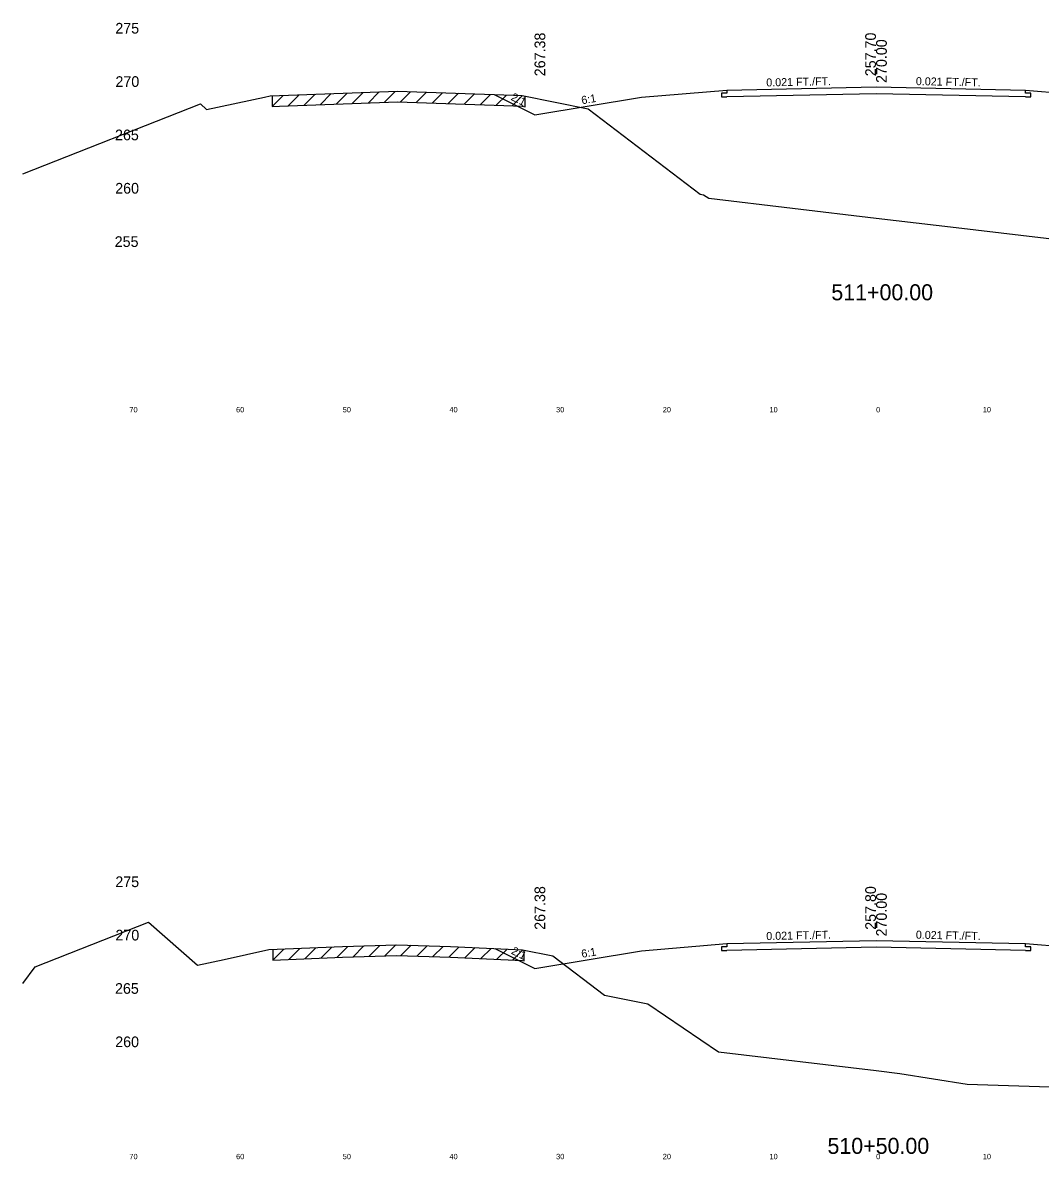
# Model space of a CAD drawing. Extents: x 1000 to 1162, y 999 to 8520.
# Drawn here: x 1000 to 1095.4, y 2769.5 to 2876 of the extents above; entities that cross this region are included whole.
import ezdxf

# ---------------------------------------------------------------- set-up
doc = ezdxf.new("R2010")
doc.units = 0
for name, color, linetype in [('Level 10', 7, 'Continuous'), ('Level 11', 7, 'Continuous'), ('Level 12', 7, 'Continuous'), ('Level 3', 7, 'Continuous'), ('Level 32', 7, 'Continuous'), ('Level 33', 7, 'Continuous'), ('Level 56', 7, 'Continuous'), ('Level 59', 7, 'Continuous'), ('Level 6', 7, 'Continuous'), ('Level 60', 7, 'Continuous'), ('Level 61', 7, 'Continuous'), ('Level 7', 7, 'Continuous')]:
    doc.layers.add(name, color=color, linetype=linetype)

msp = doc.modelspace()

# ---------------------------------------------------------------- linework, layer by layer
at = {"layer": 'Level 11'}
for p, q in [((1066, 2869.71), (1066, 2869.41)), ((1094, 2869.41), (1094, 2869.71)), ((1066, 2869.41), (1065.5, 2869.4)), ((1065.5, 2869.4), (1065.5, 2869.06)), ((1065.5, 2869.06), (1066, 2869.07)), ((1094.5, 2869.4), (1094, 2869.41)), ((1094, 2869.07), (1094.5, 2869.06)), ((1094.5, 2869.06), (1094.5, 2869.4)), ((1066, 2789.41), (1065.5, 2789.4)), ((1065.5, 2789.4), (1065.5, 2789.06)), ((1065.5, 2789.06), (1066, 2789.07)), ((1066, 2789.71), (1066, 2789.41)), ((1094, 2789.41), (1094, 2789.71)), ((1094.5, 2789.4), (1094, 2789.41)), ((1094, 2789.07), (1094.5, 2789.06)), ((1094.5, 2789.06), (1094.5, 2789.4))]:
    msp.add_line(p, q, dxfattribs=at)
at = {"layer": 'Level 12'}
for p, q in [((1080, 2869.36), (1066, 2869.07)), ((1094, 2869.07), (1080, 2869.36)), ((1080, 2789.36), (1066, 2789.07)), ((1094, 2789.07), (1080, 2789.36))]:
    msp.add_line(p, q, dxfattribs=at)
at = {"layer": 'Level 59'}
for p, q in [((1066, 2869.71), (1080, 2870)), ((1080, 2870), (1094, 2869.71)), ((1066, 2789.71), (1080, 2790)), ((1080, 2790), (1094, 2789.71))]:
    msp.add_line(p, q, dxfattribs=at)
at = {"layer": 'Level 6'}
for p, q in [((1058, 2869.04), (1066, 2869.71)), ((1094, 2869.71), (1102, 2869.04)), ((1058, 2789.04), (1066, 2789.71)), ((1094, 2789.71), (1102, 2789.04))]:
    msp.add_line(p, q, dxfattribs=at)
at = {"layer": 'Level 60'}
for p, q in [((1017.24, 2867.89), (1022.67, 2869.04)), ((1022.67, 2869.04), (1023.2, 2869.16)), ((1023.2, 2869.16), (1024.08, 2869.19)), ((1024.08, 2869.19), (1035.14, 2869.59)), ((1035.14, 2869.59), (1046, 2869.22)), ((1046, 2869.22), (1046.83, 2869.18)), ((1046.83, 2869.18), (1053.02, 2867.93)), ((1000, 2861.84), (1016.65, 2868.41)), ((1016.65, 2868.41), (1017.24, 2867.89)), ((1053.02, 2867.93), (1063.52, 2859.96)), ((1063.52, 2859.96), (1063.83, 2859.9)), ((1063.83, 2859.9), (1064.33, 2859.56)), ((1064.33, 2859.56), (1080, 2857.7)), ((1080, 2857.7), (1087.49, 2856.81)), ((1087.49, 2856.81), (1099.17, 2855.43)), ((1001.18, 2787.53), (1011.79, 2791.72)), ((1011.79, 2791.72), (1016.39, 2787.7)), ((1018.89, 2788.23), (1023.07, 2789.14)), ((1023.07, 2789.14), (1029.98, 2789.42)), ((1029.98, 2789.42), (1035.08, 2789.6)), ((1035.08, 2789.6), (1040.09, 2789.43)), ((1040.09, 2789.43), (1046.84, 2789.13)), ((1046.84, 2789.13), (1049.69, 2788.56)), ((1016.39, 2787.7), (1018.89, 2788.23)), ((1049.69, 2788.56), (1054.54, 2784.88)), ((1000, 2785.96), (1001.18, 2787.53)), ((1054.54, 2784.88), (1058.59, 2784.06)), ((1058.59, 2784.06), (1065.23, 2779.56)), ((1065.23, 2779.56), (1080, 2777.81)), ((1080, 2777.81), (1082.21, 2777.54)), ((1082.21, 2777.54), (1088.53, 2776.54)), ((1088.53, 2776.54), (1096.28, 2776.28))]:
    msp.add_line(p, q, dxfattribs=at)
at = {"layer": 'Level 61'}
for p, q in [((1024.42, 2869.21), (1023.38, 2868.17)), ((1023.38, 2869.17), (1023.38, 2868.17)), ((1025.92, 2869.26), (1024.88, 2868.22)), ((1027.42, 2869.31), (1026.38, 2868.28)), ((1028.92, 2869.37), (1027.88, 2868.33)), ((1030.42, 2869.42), (1029.38, 2868.38)), ((1031.92, 2869.48), (1030.88, 2868.44)), ((1033.42, 2869.53), (1032.38, 2868.49)), ((1034.92, 2869.58), (1033.88, 2868.55)), ((1036.35, 2869.55), (1035.38, 2868.58)), ((1037.85, 2869.5), (1036.88, 2868.53)), ((1039.35, 2869.45), (1038.38, 2868.48)), ((1040.85, 2869.4), (1039.88, 2868.43)), ((1042.35, 2869.34), (1041.38, 2868.38)), ((1043.85, 2869.29), (1042.88, 2868.33)), ((1045.35, 2869.24), (1044.38, 2868.28)), ((1046.84, 2869.18), (1045.88, 2868.22)), ((1047.09, 2868.13), (1047.09, 2869.13)), ((1023.38, 2868.17), (1024.08, 2868.19)), ((1024.08, 2868.19), (1035.14, 2868.59)), ((1035.14, 2868.59), (1046, 2868.22)), ((1046, 2868.22), (1046.83, 2868.18)), ((1046.83, 2868.18), (1047.09, 2868.13)), ((1024.48, 2789.2), (1023.44, 2788.16)), ((1023.44, 2789.16), (1023.44, 2788.16)), ((1025.98, 2789.26), (1024.94, 2788.22)), ((1027.48, 2789.32), (1026.44, 2788.28)), ((1028.98, 2789.38), (1027.94, 2788.34)), ((1030.48, 2789.44), (1029.44, 2788.4)), ((1031.98, 2789.49), (1030.94, 2788.45)), ((1033.48, 2789.54), (1032.44, 2788.51)), ((1034.98, 2789.6), (1033.94, 2788.56)), ((1036.41, 2789.56), (1035.44, 2788.59)), ((1037.91, 2789.5), (1036.94, 2788.54)), ((1039.41, 2789.45), (1038.44, 2788.49)), ((1040.9, 2789.39), (1039.94, 2788.44)), ((1042.4, 2789.33), (1041.44, 2788.37)), ((1043.9, 2789.26), (1042.94, 2788.3)), ((1045.4, 2789.2), (1044.44, 2788.24)), ((1046.89, 2789.12), (1045.94, 2788.17)), ((1047.02, 2788.1), (1047.02, 2789.1)), ((1023.44, 2788.16), (1029.98, 2788.42)), ((1029.98, 2788.42), (1035.08, 2788.6)), ((1035.08, 2788.6), (1040.09, 2788.43)), ((1040.09, 2788.43), (1046.84, 2788.13)), ((1046.84, 2788.13), (1047.02, 2788.1))]:
    msp.add_line(p, q, dxfattribs=at)
at = {"layer": 'Level 7'}
for p, q in [((1044.19, 2869.28), (1048, 2867.38)), ((1048, 2867.38), (1058, 2869.04)), ((1044.26, 2789.25), (1048, 2787.38)), ((1048, 2787.38), (1058, 2789.04))]:
    msp.add_line(p, q, dxfattribs=at)

# ---------------------------------------------------------------- texts
at = {"layer": 'Level 10'}
for s, p in [('257.70', (1079.98, 2871)), ('257.80', (1079.98, 2791))]:
    msp.add_text(s, height=1, rotation=90, dxfattribs=at).set_placement(p)
at = {"layer": 'Level 11'}
for s, p in [(' 275', (1008.31, 2875)), (' 270', (1008.32, 2870)), (' 265', (1008.28, 2865)), (' 260', (1008.3, 2860)), (' 255', (1008.25, 2855)), (' 275', (1008.31, 2795)), (' 270', (1008.32, 2790)), (' 265', (1008.28, 2785)), (' 260', (1008.3, 2780))]:
    msp.add_text(s, height=1, dxfattribs=at).set_placement(p)
at = {"layer": 'Level 3'}
for s, p in [('511+00.00', (1075.8, 2850)), ('510+50.00', (1075.44, 2770))]:
    msp.add_text(s, height=1.5, dxfattribs=at).set_placement(p)
at = {"layer": 'Level 32'}
for s, rotation, p in [('0.021 FT./FT.', 1.1916, (1069.71, 2870.04)), ('0.021 FT./FT.', 358.8084, (1083.72, 2870.17)), ('2:1', 333.435, (1045.7, 2868.81)), ('6:1', 9.4623, (1052.43, 2868.37)), ('0.021 FT./FT.', 1.1916, (1069.71, 2790.04)), ('0.021 FT./FT.', 358.8084, (1083.72, 2790.17)), ('2:1', 333.435, (1045.73, 2788.79)), ('6:1', 9.4623, (1052.43, 2788.37))]:
    msp.add_text(s, height=0.75, rotation=rotation, dxfattribs=at).set_placement(p)
at = {"layer": 'Level 33'}
for p in [(1048.98, 2871), (1048.98, 2791)]:
    msp.add_text('267.38', height=1, rotation=90, dxfattribs=at).set_placement(p)
at = {"layer": 'Level 56'}
for s, p in [('70', (1010, 2839.5)), ('60', (1020, 2839.5)), ('50', (1030, 2839.5)), ('40', (1040, 2839.5)), ('30', (1050, 2839.5)), ('20', (1060, 2839.5)), ('10', (1070, 2839.5)), ('0', (1080, 2839.5)), ('10', (1090, 2839.5)), ('70', (1010, 2769.5)), ('60', (1020, 2769.5)), ('50', (1030, 2769.5)), ('40', (1040, 2769.5)), ('30', (1050, 2769.5)), ('20', (1060, 2769.5)), ('10', (1070, 2769.5)), ('0', (1080, 2769.5)), ('10', (1090, 2769.5))]:
    msp.add_text(s, height=0.5, dxfattribs=at).set_placement(p)
at = {"layer": 'Level 59'}
for p in [(1081, 2870), (1081, 2790)]:
    msp.add_text(' 270.00', height=1, rotation=90, dxfattribs=at).set_placement(p)

doc.saveas('drawing.dxf')
